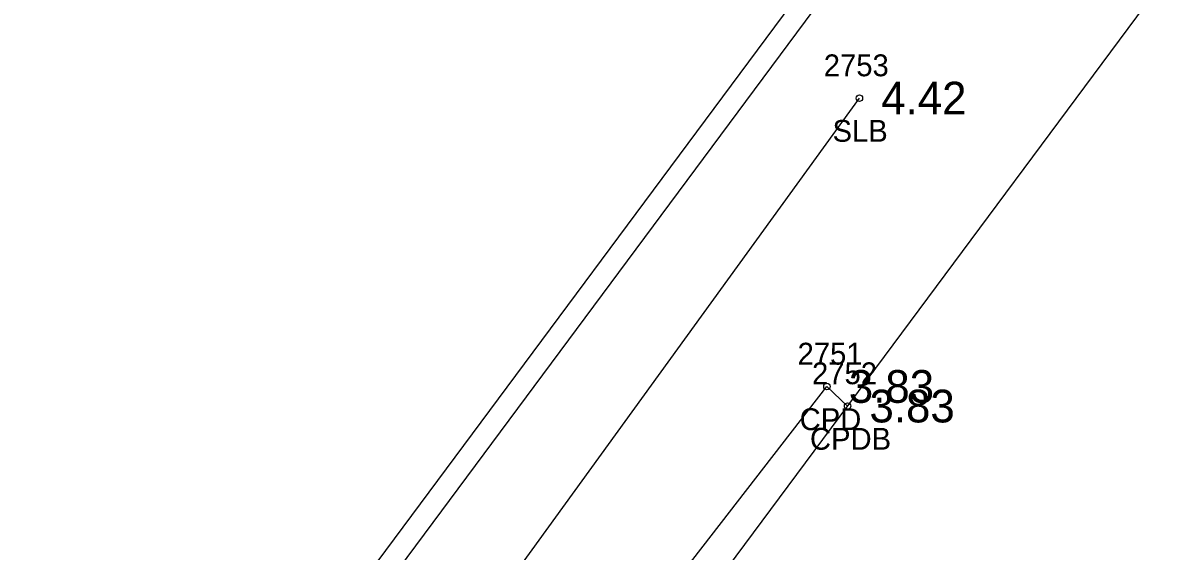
# Model space of a CAD drawing. Extents: x 2608598 to 2610682, y 641451 to 643526.
# Drawn here: x 2610106.8 to 2610158.7, y 641972.3 to 641996.5 of the extents above; entities that cross this region are included whole.
import ezdxf

# ---------------------------------------------------------------- set-up
doc = ezdxf.new("R2010")
doc.units = 0
for name, color, linetype in [('RD_EX_Bldg', 7, 'Continuous'), ('RD_EX_Conc', 7, 'Continuous'), ('RD_EX_Conc_txCode', 7, 'Continuous'), ('RD_EX_TX_Conc_ELEV', 7, 'Continuous'), ('RD_EX_TX_VEG_ELEV', 7, 'Continuous'), ('RD_EX_VEG', 7, 'Continuous'), ('RD_EX_VEG_txCode', 7, 'Continuous'), ('RD_SMD_Locator', 7, 'Continuous')]:
    doc.layers.add(name, color=color, linetype=linetype)

msp = doc.modelspace()

# ---------------------------------------------------------------- linework, layer by layer
at = {"layer": 'RD_EX_Bldg'}
for points in [[(2610074.75, 641955.019), (2610121.892, 642018.487), (2610144.774, 642001.166), (2610097.632, 641937.698), (2610074.75, 641955.019)], [(2610117.49, 641942.534), (2610163.776, 642004.891), (2610174.799, 641996.666), (2610165.228, 641983.772), (2610177.626, 641974.569), (2610167.76, 641961.766), (2610177.196, 641954.91), (2610150.309, 641918.688), (2610117.49, 641942.534)]]:
    msp.add_lwpolyline(points, dxfattribs=at)
at = {"layer": 'RD_EX_Conc'}
for points in [[(2610097.632, 641937.698), (2610098.418, 641937.114), (2610146.498, 642001.846), (2610145.188, 642002.764), (2610160.492, 642023.462), (2610172.047, 642039.304)], [(2610127.181, 641955.589), (2610125.663, 641956.716), (2610143.598, 641979.879), (2610144.544, 641978.981)]]:
    msp.add_lwpolyline(points, dxfattribs=at)
at = {"layer": 'RD_EX_VEG'}
msp.add_line((2610107.053, 641940.575), (2610145.081, 641993.083), dxfattribs=at)
at = {"layer": 'RD_SMD_Locator'}
for centre in [(2610145.081, 641993.083), (2610143.598, 641979.879), (2610144.544, 641978.981)]:
    msp.add_circle(centre, 0.15, dxfattribs=at)

# ---------------------------------------------------------------- texts
at = {"layer": 'RD_EX_Conc_txCode'}
for s, p in [('2751', (2610142.252, 641980.879)), ('2752', (2610142.914, 641979.981)), ('CPD', (2610142.346, 641977.879)), ('CPDB', (2610142.819, 641976.981))]:
    msp.add_text(s, height=1, dxfattribs=at).set_placement(p)
at = {"layer": 'RD_EX_TX_Conc_ELEV'}
for p in [(2610144.598, 641979.129), (2610145.544, 641978.231)]:
    msp.add_text('3.83', height=1.5, dxfattribs=at).set_placement(p)
at = {"layer": 'RD_EX_TX_VEG_ELEV'}
msp.add_text('4.42', height=1.5, dxfattribs=at).set_placement((2610146.081, 641992.333))
at = {"layer": 'RD_EX_VEG_txCode'}
for s, p in [('2753', (2610143.451, 641994.083)), ('SLB', (2610143.852, 641991.083))]:
    msp.add_text(s, height=1, dxfattribs=at).set_placement(p)

doc.saveas('drawing.dxf')
